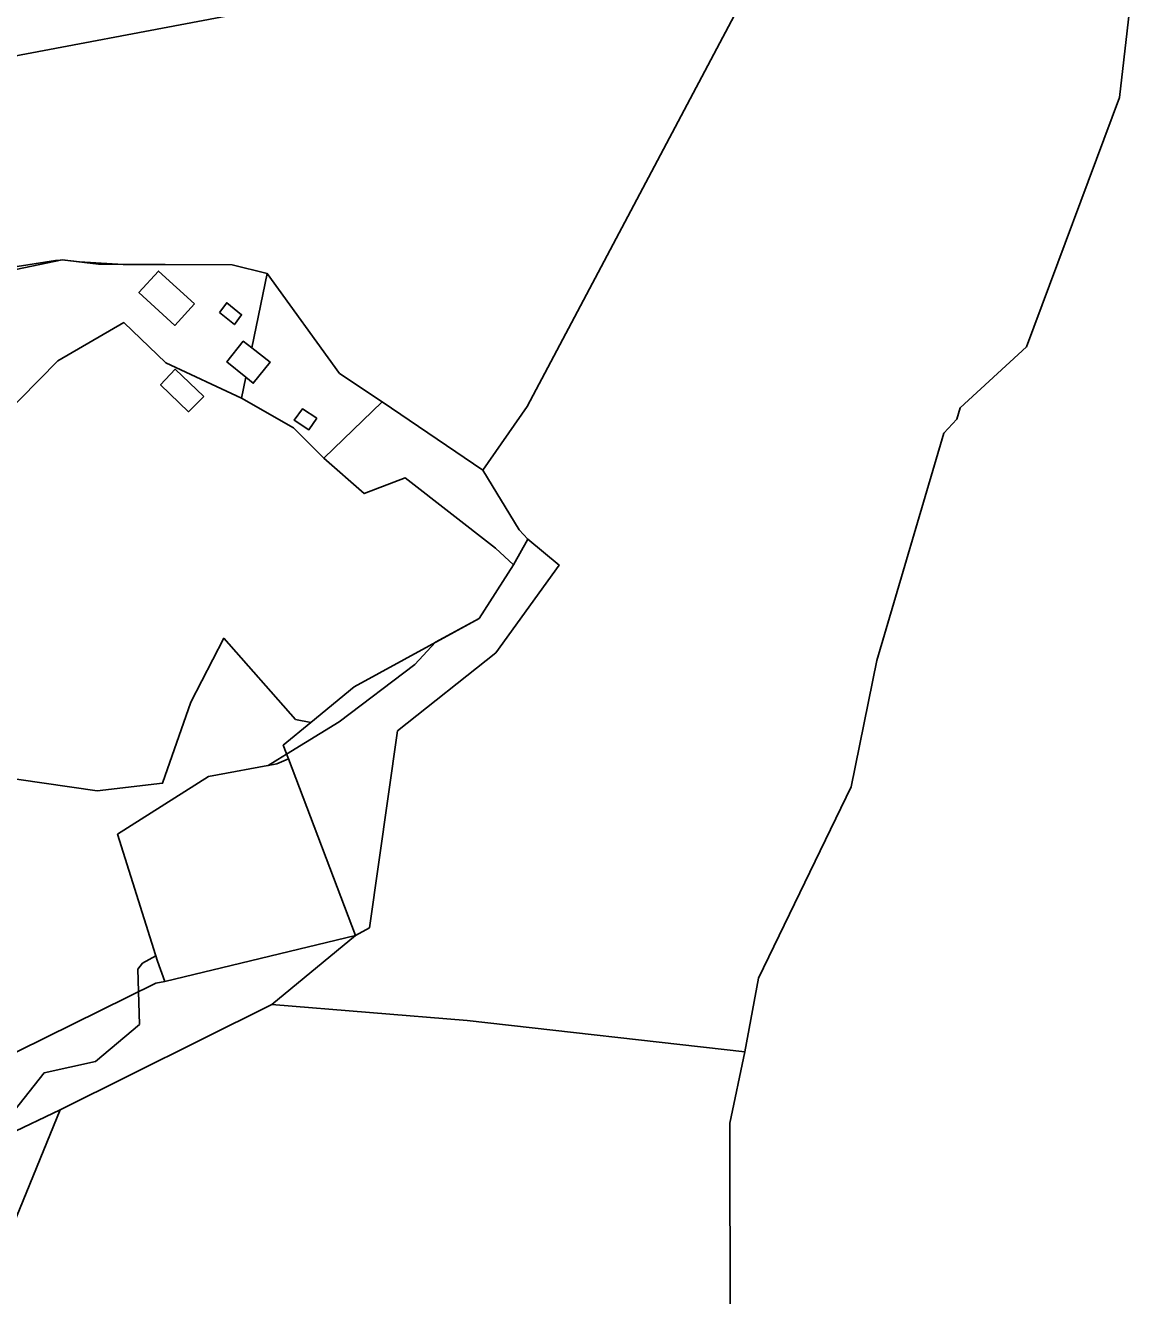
# Model space of a CAD drawing. Extents: x -477304 to -465429, y -1159113 to -1149210.
# Drawn here: x -470641.9 to -470326.3, y -1151305.4 to -1150947.2 of the extents above; entities that cross this region are included whole.
import ezdxf

# ---------------------------------------------------------------- set-up
doc = ezdxf.new("R2010")
doc.units = 0
for name, color, linetype in [('BPEJ_s', 7, 'Continuous'), ('orna_s', 7, 'Continuous'), ('PUPFL_s', 7, 'Continuous'), ('trav_porost_s', 7, 'Continuous'), ('zahrada_s', 7, 'Continuous')]:
    doc.layers.add(name, color=color, linetype=linetype)

msp = doc.modelspace()

# ---------------------------------------------------------------- linework, layer by layer
at = {"layer": 'BPEJ_s'}
for points in [[(-470658.15, -1151017.34), (-470633.4, -1151013.5), (-470632.77, -1151013.54), (-470631.51, -1151013.27), (-470626.59, -1151013.89), (-470614.3, -1151014.6), (-470583.59, -1151014.74), (-470573.68, -1151017.18), (-470553.31, -1151045.36), (-470541.25, -1151053.4), (-470512.86, -1151072.58), (-470502.66, -1151089.45), (-470500.16, -1151092.09), (-470504.24, -1151099.28), (-470513.96, -1151114.43), (-470526.21, -1151121.16)], [(-470658.15, -1151017.34), (-470633.4, -1151013.5), (-470632.77, -1151013.54), (-470631.51, -1151013.27), (-470626.59, -1151013.89), (-470614.3, -1151014.6), (-470583.59, -1151014.74), (-470573.68, -1151017.18), (-470553.31, -1151045.36), (-470541.25, -1151053.4), (-470512.86, -1151072.58), (-470502.66, -1151089.45), (-470500.16, -1151092.09), (-470504.24, -1151099.28), (-470513.96, -1151114.43), (-470526.21, -1151121.16), (-470532.08, -1151127.41), (-470553.41, -1151143.62), (-470568.22, -1151152.73), (-470570.68, -1151154.24), (-470573.38, -1151155.9), (-470570.96, -1151155.45), (-470567.73, -1151154.03), (-470548.75, -1151203.84), (-470602.52, -1151216.81), (-470604.6, -1151211.07), (-470605.07, -1151209.57), (-470608.87, -1151211.67), (-470610.15, -1151213.38), (-470609.97, -1151219.69), (-470609.7, -1151228.91), (-470622.1, -1151239.4), (-470636.6, -1151242.6), (-470647.91, -1151256.89)], [(-470526.21, -1151121.16), (-470532.08, -1151127.41), (-470553.41, -1151143.62), (-470568.22, -1151152.73), (-470570.68, -1151154.24), (-470573.38, -1151155.9), (-470570.96, -1151155.45), (-470567.73, -1151154.03), (-470548.75, -1151203.84), (-470602.52, -1151216.81), (-470604.6, -1151211.07), (-470605.07, -1151209.57), (-470608.87, -1151211.67), (-470610.15, -1151213.38), (-470609.97, -1151219.69), (-470609.7, -1151228.91), (-470622.1, -1151239.4), (-470636.6, -1151242.6), (-470647.91, -1151256.89)]]:
    msp.add_lwpolyline(points, dxfattribs=at)
at = {"layer": 'orna_s'}
msp.add_lwpolyline([(-470509.28, -1151094.66), (-470534.76, -1151074.77), (-470546.34, -1151079.22), (-470557.72, -1151069.26), (-470541.25, -1151053.4), (-470512.86, -1151072.58), (-470502.66, -1151089.45), (-470500.16, -1151092.09), (-470504.24, -1151099.28)], close=True, dxfattribs=at)
at = {"layer": 'PUPFL_s'}
for points in [[(-470613.41, -1150896.69), (-470544.6, -1150879.32), (-470475.24, -1150861.98), (-470405.76, -1150844.61), (-470366.97, -1150835.41), (-470336.63, -1150827.29), (-470329.58, -1150839.72), (-470327.73, -1150895.68), (-470426.01, -1150914.2), (-470502.47, -1150928.8), (-470583.28, -1150944.22), (-470655.1, -1150957.75), (-470717.41, -1150969.4), (-470704.45, -1150953.63), (-470672.63, -1150933.25), (-470629.94, -1150908.25)], [(-470517.26, -1151227.82), (-470572.35, -1151223.33), (-470548.75, -1151203.84), (-470544.82, -1151201.65), (-470536.98, -1151146.14), (-470509.23, -1151124.15), (-470491.39, -1151099.41), (-470500.16, -1151092.09), (-470502.66, -1151089.45), (-470512.86, -1151072.58), (-470500.38, -1151054.69), (-470426.01, -1150914.2), (-470327.73, -1150895.68), (-470326.26, -1150916.54), (-470329.97, -1150937.97), (-470333.31, -1150967.55), (-470359.56, -1151037.85), (-470378.28, -1151055.04), (-470379.22, -1151058.27), (-470382.86, -1151062.19), (-470401.74, -1151126.27), (-470409, -1151161.9), (-470435.17, -1151215.91), (-470439, -1151236.7)], [(-470509.23, -1151124.15), (-470536.98, -1151146.14), (-470544.82, -1151201.65), (-470548.75, -1151203.84), (-470567.73, -1151154.03), (-470569.19, -1151150.19), (-470561.36, -1151143.77), (-470549.17, -1151133.77), (-470513.96, -1151114.43), (-470504.24, -1151099.28), (-470500.16, -1151092.09), (-470491.39, -1151099.41)], [(-470703.52, -1151277.94), (-470704.83, -1151276.48), (-470674.74, -1151263.66), (-470676.59, -1151249.98), (-470651.85, -1151240.37), (-470605.14, -1151217.31), (-470602.52, -1151216.81), (-470548.75, -1151203.84), (-470572.35, -1151223.33), (-470632.08, -1151252.99), (-470646.62, -1151259.97), (-470665, -1151264.97)], [(-470590.97, -1151349.83), (-470620.51, -1151352.03), (-470670.37, -1151355.75), (-470673.29, -1151355.15), (-470654.9, -1151308.72), (-470632.08, -1151252.99), (-470572.35, -1151223.33), (-470517.26, -1151227.82), (-470439, -1151236.7), (-470443.21, -1151256.74), (-470443.16, -1151314.78), (-470441.39, -1151338.67), (-470491.25, -1151342.38), (-470541.11, -1151346.11)], [(-470717.94, -1151345.28), (-470796.48, -1151351.46), (-470839.68, -1151348.07), (-470842.64, -1151324.3), (-470739.78, -1151288.15), (-470703.52, -1151277.94), (-470665, -1151264.97), (-470646.62, -1151259.97), (-470632.08, -1151252.99), (-470654.9, -1151308.72), (-470673.29, -1151355.15)]]:
    msp.add_lwpolyline(points, close=True, dxfattribs=at)
for points in [[(-470426.01, -1150914.2), (-470500.38, -1151054.69), (-470512.86, -1151072.58), (-470541.25, -1151053.4), (-470553.31, -1151045.36), (-470573.68, -1151017.18), (-470583.59, -1151014.74), (-470621.23, -1151014.57), (-470631.51, -1151013.27), (-470674.36, -1151022.27)], [(-470443.16, -1151314.78), (-470443.21, -1151256.74), (-470439, -1151236.7), (-470435.17, -1151215.91), (-470409, -1151161.9), (-470401.74, -1151126.27), (-470382.86, -1151062.19), (-470379.22, -1151058.27), (-470378.28, -1151055.04), (-470359.56, -1151037.85), (-470333.31, -1150967.55), (-470329.97, -1150937.97)], [(-470655.1, -1150957.75), (-470583.28, -1150944.22)]]:
    msp.add_lwpolyline(points, dxfattribs=at)
at = {"layer": 'trav_porost_s'}
for points in [[(-470573.68, -1151017.18), (-470578, -1151038.16), (-470580.44, -1151036.27), (-470585.05, -1151042.1), (-470579.71, -1151046.44), (-470580.91, -1151052.28), (-470602.32, -1151042.32), (-470614.12, -1151030.99), (-470632.72, -1151041.79), (-470654.09, -1151063.43), (-470671.97, -1151043.67), (-470670.69, -1151041.24), (-470676.86, -1151034.97), (-470681.61, -1151036.95), (-470695.05, -1151027.9), (-470721.74, -1151035.36), (-470709.15, -1151024.64), (-470674.36, -1151022.27), (-470631.51, -1151013.27), (-470621.23, -1151014.57), (-470583.59, -1151014.74)], [(-470594.21, -1151025.76), (-470604.32, -1151016.48), (-470609.86, -1151022.51), (-470599.72, -1151031.79)], [(-470587.11, -1151028.16), (-470582.93, -1151031.59), (-470580.91, -1151028.8), (-470585.12, -1151025.42)], [(-470591.57, -1151051.84), (-470599.67, -1151044.18), (-470603.74, -1151048.59), (-470595.86, -1151056.17)], [(-470602.52, -1151216.81), (-470604.6, -1151211.07), (-470615.9, -1151175.3), (-470590.29, -1151159.05), (-470570.96, -1151155.45), (-470567.73, -1151154.03), (-470548.75, -1151203.84)]]:
    msp.add_lwpolyline(points, close=True, dxfattribs=at)
msp.add_lwpolyline([(-470654.09, -1151063.43), (-470632.72, -1151041.79), (-470614.12, -1151030.99), (-470602.32, -1151042.32), (-470580.91, -1151052.28), (-470566.29, -1151060.71), (-470557.72, -1151069.26), (-470546.34, -1151079.22), (-470534.76, -1151074.77), (-470509.28, -1151094.66), (-470504.24, -1151099.28), (-470513.96, -1151114.43), (-470549.17, -1151133.77), (-470561.36, -1151143.77), (-470565.7, -1151142.96), (-470585.97, -1151120.02), (-470595.27, -1151138.07), (-470603.22, -1151160.9), (-470621.61, -1151163.1), (-470673.69, -1151155.51)], dxfattribs=at)
at = {"layer": 'zahrada_s'}
for points in [[(-470557.72, -1151069.26), (-470566.29, -1151060.71), (-470580.91, -1151052.28), (-470579.71, -1151046.44), (-470577.62, -1151048.13), (-470572.87, -1151042.13), (-470578, -1151038.16), (-470573.68, -1151017.18), (-470553.31, -1151045.36), (-470541.25, -1151053.4)], [(-470559.7, -1151057.99), (-470563.72, -1151055.31), (-470566.06, -1151058.54), (-470561.91, -1151061.24)]]:
    msp.add_lwpolyline(points, close=True, dxfattribs=at)

doc.saveas('drawing.dxf')
